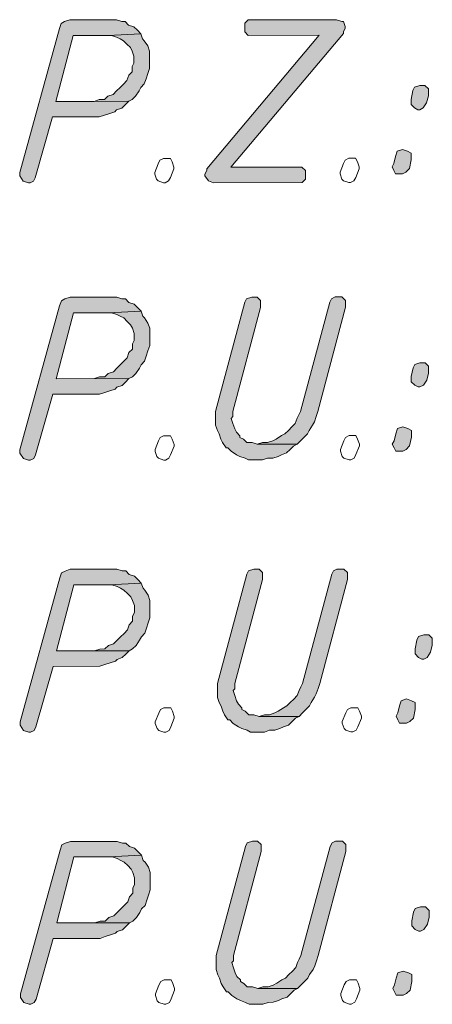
# Model space of a CAD drawing. Header units: inches. Extents: x -5850 to 5646, y 8947 to 13007.
# Tile 497 of 548: x 134 to 234, y 10342 to 10582. Entities that reach past the tile are written whole.
import ezdxf

# ---------------------------------------------------------------- set-up
doc = ezdxf.new("R2010")
doc.units = ezdxf.units.IN
doc.header["$MEASUREMENT"] = 0
doc.layers.add('at_Entity', color=7, linetype='Continuous')
doc.layers.add('at_Solid', color=7, linetype='Continuous')

msp = doc.modelspace()

# ---------------------------------------------------------------- hatches: boundary and pattern name
at = {"layer": 'at_Solid', "lineweight": 20}
for points in [[(155.86, 10582.2), (145.72, 10582.19), (144.46, 10581.77), (143.61, 10581.34), (143.19, 10580.08), (133.51, 10545.01), (133.51, 10544.16), (134.35, 10542.9), (135.62, 10542.47), (136.04, 10542.47), (136.88, 10542.9), (137.31, 10543.74), (141.52, 10558.53), (152.92, 10558.54), (154.19, 10558.96), (155.46, 10559.39), (156.73, 10559.81), (157.14, 10560.24), (158.41, 10560.66), (159.26, 10561.51), (160.1, 10562.35), (142.36, 10562.33), (146.57, 10578.39), (155.01, 10578.4), (163.04, 10578.83), (162.2, 10579.67), (161.35, 10580.52), (160.08, 10580.93), (159.24, 10581.78), (158.4, 10581.78), (157.12, 10582.2)], [(210.77, 10582.25), (189.23, 10582.23), (188.38, 10581.38), (188.38, 10579.27), (189.23, 10578.43), (206.55, 10578.44), (179.12, 10545.89), (179.12, 10545.47), (178.7, 10544.63), (178.7, 10544.2), (179.55, 10542.94), (180.81, 10542.51), (202.36, 10542.53), (203.2, 10543.38), (203.2, 10545.5), (202.35, 10546.34), (185.04, 10546.32), (212.46, 10578.87), (212.46, 10579.29), (212.88, 10580.14), (212.88, 10580.56), (212.46, 10581.83), (212.04, 10581.83)], [(163.04, 10578.83), (155.01, 10578.4), (155.86, 10578.4), (157.13, 10577.98), (157.98, 10577.55), (158.82, 10577.13), (159.67, 10576.29), (160.51, 10575.45), (160.93, 10574.6), (161.36, 10573.33), (161.36, 10571.65), (160.94, 10570.8), (160.94, 10569.53), (160.09, 10568.69), (159.67, 10567.42), (158.83, 10566.57), (157.99, 10565.73), (157.14, 10564.88), (156.3, 10564.03), (155.03, 10563.62), (154.19, 10562.77), (152.92, 10562.77), (151.65, 10562.34), (142.36, 10562.33), (160.1, 10562.35), (160.94, 10562.77), (161.79, 10563.62), (162.63, 10564.89), (163.06, 10565.74), (163.9, 10566.58), (164.32, 10567.84), (164.74, 10569.11), (165.16, 10570.38), (165.16, 10572.49), (165.16, 10574.6), (164.74, 10575.87), (163.89, 10577.13), (163.47, 10577.56)], [(231.06, 10566.21), (229.79, 10565.8), (229.37, 10564.95), (228.95, 10562.83), (228.95, 10561.57), (229.8, 10560.73), (230.64, 10560.3), (231.06, 10560.3), (231.91, 10560.73), (232.75, 10561.99), (233.18, 10563.68), (233.17, 10565.37), (232.33, 10566.22)], [(226.85, 10550.59), (225.58, 10550.16), (225.16, 10548.89), (224.74, 10547.2), (224.32, 10546.36), (224.74, 10545.51), (225.17, 10544.67), (226.86, 10544.67), (227.7, 10545.09), (228.55, 10545.94), (228.96, 10548.05), (228.96, 10549.74), (228.12, 10550.16)], [(155.92, 10514.62), (145.78, 10514.61), (144.52, 10514.18), (143.67, 10513.76), (143.25, 10512.49), (133.57, 10477.42), (133.57, 10476.58), (134.41, 10475.31), (135.68, 10474.89), (136.1, 10474.89), (136.94, 10475.31), (137.37, 10476.16), (141.58, 10490.95), (152.98, 10490.96), (154.25, 10491.38), (155.52, 10491.81), (156.79, 10492.23), (157.2, 10492.65), (158.48, 10493.08), (159.32, 10493.92), (160.16, 10494.77), (142.42, 10494.75), (146.63, 10510.8), (155.07, 10510.81), (163.1, 10511.24), (162.26, 10512.09), (161.41, 10512.93), (160.14, 10513.35), (159.3, 10514.2), (158.46, 10514.19), (157.18, 10514.62)], [(190.55, 10514.65), (190.14, 10514.65), (188.86, 10514.22), (188.44, 10513.38), (181.29, 10486.76), (181.29, 10483.38), (181.72, 10482.11), (182.14, 10481.27), (182.56, 10480), (182.98, 10479.16), (183.83, 10477.89), (184.25, 10477.89), (185.1, 10477.05), (186.37, 10476.2), (187.21, 10475.78), (188.48, 10475.36), (189.32, 10474.94), (192.7, 10474.94), (193.97, 10475.36), (195.24, 10475.37), (196.51, 10475.79), (197.35, 10476.21), (198.61, 10476.64), (199.46, 10477.48), (200.31, 10478.33), (201.15, 10478.76), (191.43, 10478.75), (190.17, 10479.16), (188.9, 10479.16), (188.05, 10480.01), (187.21, 10480.43), (187.2, 10480.85), (186.36, 10481.7), (185.94, 10482.54), (185.51, 10483.81), (185.09, 10485.08), (185.51, 10485.49), (185.51, 10486.77), (192.25, 10512.12), (192.24, 10513.8), (191.4, 10514.65)], [(210.83, 10514.66), (210.41, 10514.66), (209.56, 10514.24), (209.14, 10513.4), (201.99, 10486.78), (201.57, 10485.93), (201.14, 10485.09), (200.72, 10483.82), (199.88, 10482.98), (199.03, 10482.13), (198.19, 10481.28), (197.34, 10480.86), (196.08, 10480.02), (195.24, 10479.59), (193.96, 10479.17), (192.7, 10479.17), (191.43, 10478.75), (201.15, 10478.76), (201.99, 10479.6), (202.84, 10480.44), (203.68, 10481.29), (204.1, 10482.13), (204.95, 10483.4), (205.37, 10484.25), (205.79, 10485.51), (206.21, 10486.78), (212.95, 10512.14), (212.94, 10513.82), (212.1, 10514.67)], [(163.1, 10511.24), (155.07, 10510.81), (155.92, 10510.81), (157.19, 10510.39), (158.04, 10509.97), (158.88, 10509.55), (159.73, 10508.7), (160.57, 10507.86), (160.99, 10507.02), (161.42, 10505.75), (161.42, 10504.06), (161, 10503.22), (161, 10501.95), (160.15, 10501.1), (159.74, 10499.84), (158.89, 10498.99), (158.05, 10498.15), (157.2, 10497.3), (156.36, 10496.45), (155.09, 10496.03), (154.25, 10495.19), (152.98, 10495.19), (151.72, 10494.76), (142.42, 10494.75), (160.16, 10494.77), (161.01, 10495.19), (161.85, 10496.03), (162.69, 10497.3), (163.12, 10498.15), (163.96, 10498.99), (164.38, 10500.26), (164.8, 10501.53), (165.22, 10502.8), (165.22, 10504.91), (165.22, 10507.02), (164.8, 10508.29), (163.95, 10509.55), (163.53, 10509.98)], [(231.12, 10498.63), (229.85, 10498.21), (229.43, 10497.36), (229.01, 10495.25), (229.01, 10493.98), (229.86, 10493.14), (230.7, 10492.72), (231.13, 10492.72), (231.97, 10493.14), (232.81, 10494.41), (233.24, 10496.1), (233.23, 10497.79), (232.39, 10498.64)], [(226.91, 10483), (225.64, 10482.57), (225.22, 10481.31), (224.8, 10479.62), (224.38, 10478.78), (224.8, 10477.93), (225.23, 10477.08), (226.92, 10477.08), (227.76, 10477.51), (228.61, 10478.36), (229.02, 10480.46), (229.02, 10482.15), (228.18, 10482.58)], [(155.98, 10448.3), (145.84, 10448.29), (144.57, 10447.87), (143.73, 10447.44), (143.31, 10446.18), (133.63, 10411.11), (133.63, 10410.27), (134.47, 10409), (135.74, 10408.57), (136.16, 10408.57), (137, 10409), (137.43, 10409.85), (141.64, 10424.63), (153.04, 10424.64), (154.31, 10425.07), (155.57, 10425.49), (156.85, 10425.91), (157.26, 10426.34), (158.53, 10426.76), (159.38, 10427.6), (160.22, 10428.45), (142.48, 10428.44), (146.69, 10444.49), (155.13, 10444.5), (163.16, 10444.93), (162.32, 10445.77), (161.47, 10446.62), (160.2, 10447.03), (159.36, 10447.88), (158.52, 10447.88), (157.24, 10448.3)], [(191.04, 10448.33), (190.61, 10448.33), (189.35, 10447.91), (188.92, 10447.06), (181.77, 10420.44), (181.77, 10417.06), (182.19, 10415.8), (182.62, 10414.96), (183.04, 10413.68), (183.47, 10412.84), (184.31, 10411.57), (184.73, 10411.57), (185.58, 10410.73), (186.85, 10409.89), (187.69, 10409.47), (188.96, 10409.04), (189.81, 10408.62), (193.19, 10408.62), (194.45, 10409.05), (195.72, 10409.05), (196.99, 10409.48), (197.83, 10409.9), (199.1, 10410.33), (199.94, 10411.17), (200.78, 10412.01), (201.63, 10412.44), (191.92, 10412.43), (190.64, 10412.85), (189.38, 10412.85), (188.53, 10413.69), (187.69, 10414.11), (187.69, 10414.54), (186.85, 10415.38), (186.42, 10416.22), (186, 10417.49), (185.57, 10418.76), (185.99, 10419.18), (185.99, 10420.45), (192.73, 10445.8), (192.73, 10447.49), (191.88, 10448.33)], [(211.31, 10448.35), (210.89, 10448.35), (210.05, 10447.93), (209.62, 10447.08), (202.47, 10420.46), (202.05, 10419.62), (201.63, 10418.77), (201.2, 10417.5), (200.36, 10416.66), (199.51, 10415.81), (198.67, 10414.97), (197.83, 10414.55), (196.56, 10413.7), (195.71, 10413.28), (194.45, 10412.85), (193.18, 10412.85), (191.92, 10412.43), (201.63, 10412.44), (202.47, 10413.28), (203.32, 10414.13), (204.16, 10414.97), (204.58, 10415.82), (205.43, 10417.08), (205.85, 10417.93), (206.27, 10419.2), (206.69, 10420.46), (213.43, 10445.82), (213.43, 10447.5), (212.58, 10448.35)], [(163.16, 10444.93), (155.13, 10444.5), (155.98, 10444.5), (157.25, 10444.08), (158.1, 10443.65), (158.94, 10443.23), (159.79, 10442.39), (160.63, 10441.55), (161.05, 10440.7), (161.48, 10439.43), (161.48, 10437.74), (161.06, 10436.9), (161.06, 10435.63), (160.21, 10434.79), (159.79, 10433.52), (158.95, 10432.67), (158.11, 10431.82), (157.26, 10430.98), (156.42, 10430.14), (155.15, 10429.71), (154.31, 10428.87), (153.04, 10428.86), (151.77, 10428.45), (142.48, 10428.44), (160.22, 10428.45), (161.06, 10428.87), (161.91, 10429.72), (162.75, 10430.99), (163.18, 10431.83), (164.02, 10432.68), (164.44, 10433.94), (164.86, 10435.22), (165.28, 10436.48), (165.28, 10438.6), (165.28, 10440.7), (164.86, 10441.97), (164.01, 10443.24), (163.59, 10443.66)], [(232.03, 10432.31), (230.76, 10431.89), (230.34, 10431.05), (229.92, 10428.93), (229.92, 10427.67), (230.76, 10426.82), (231.61, 10426.4), (232.03, 10426.4), (232.87, 10426.82), (233.72, 10428.09), (234.14, 10429.78), (234.14, 10431.47), (233.29, 10432.32)], [(227.81, 10416.68), (226.55, 10416.26), (226.13, 10414.99), (225.7, 10413.3), (225.29, 10412.46), (225.7, 10411.61), (226.13, 10410.77), (227.82, 10410.77), (228.67, 10411.19), (229.51, 10412.04), (229.93, 10414.15), (229.93, 10415.84), (229.08, 10416.26)], [(156.04, 10381.98), (145.9, 10381.97), (144.63, 10381.55), (143.79, 10381.13), (143.37, 10379.86), (133.69, 10344.79), (133.69, 10343.95), (134.53, 10342.68), (135.8, 10342.26), (136.22, 10342.26), (137.06, 10342.68), (137.49, 10343.53), (141.7, 10358.31), (153.1, 10358.32), (154.37, 10358.75), (155.63, 10359.17), (156.9, 10359.6), (157.32, 10360.02), (158.59, 10360.44), (159.44, 10361.29), (160.28, 10362.13), (142.54, 10362.12), (146.75, 10378.17), (155.19, 10378.18), (163.22, 10378.61), (162.37, 10379.45), (161.53, 10380.3), (160.26, 10380.72), (159.42, 10381.57), (158.57, 10381.56), (157.3, 10381.98)], [(190.67, 10382.01), (190.25, 10382.01), (188.98, 10381.59), (188.56, 10380.74), (181.41, 10354.13), (181.41, 10350.75), (181.83, 10349.48), (182.25, 10348.63), (182.68, 10347.37), (183.1, 10346.53), (183.95, 10345.26), (184.37, 10345.26), (185.22, 10344.42), (186.49, 10343.57), (187.33, 10343.15), (188.59, 10342.73), (189.44, 10342.31), (192.82, 10342.31), (194.09, 10342.73), (195.36, 10342.74), (196.62, 10343.15), (197.47, 10343.58), (198.73, 10344), (199.58, 10344.85), (200.42, 10345.7), (201.27, 10346.12), (191.55, 10346.11), (190.29, 10346.53), (189.01, 10346.53), (188.17, 10347.37), (187.32, 10347.8), (187.32, 10348.22), (186.48, 10349.06), (186.06, 10349.9), (185.63, 10351.18), (185.21, 10352.44), (185.63, 10352.86), (185.63, 10354.13), (192.36, 10379.48), (192.36, 10381.17), (191.52, 10382.01)], [(210.95, 10382.03), (210.52, 10382.03), (209.68, 10381.61), (209.26, 10380.76), (202.11, 10354.15), (201.68, 10353.3), (201.26, 10352.46), (200.84, 10351.19), (200, 10350.34), (199.15, 10349.5), (198.31, 10348.65), (197.46, 10348.22), (196.2, 10347.38), (195.35, 10346.96), (194.08, 10346.54), (192.82, 10346.54), (191.55, 10346.11), (201.27, 10346.12), (202.11, 10346.96), (202.95, 10347.81), (203.8, 10348.65), (204.22, 10349.5), (205.07, 10350.77), (205.49, 10351.62), (205.91, 10352.88), (206.33, 10354.15), (213.06, 10379.5), (213.06, 10381.19), (212.22, 10382.03)], [(163.22, 10378.61), (155.19, 10378.18), (156.04, 10378.18), (157.31, 10377.76), (158.15, 10377.34), (159, 10376.91), (159.85, 10376.07), (160.69, 10375.23), (161.11, 10374.38), (161.54, 10373.11), (161.54, 10371.43), (161.12, 10370.58), (161.12, 10369.32), (160.27, 10368.47), (159.85, 10367.2), (159.01, 10366.36), (158.17, 10365.51), (157.32, 10364.67), (156.48, 10363.82), (155.21, 10363.39), (154.36, 10362.55), (153.1, 10362.55), (151.83, 10362.13), (142.54, 10362.12), (160.28, 10362.13), (161.12, 10362.56), (161.97, 10363.4), (162.81, 10364.67), (163.23, 10365.51), (164.08, 10366.36), (164.5, 10367.63), (164.92, 10368.9), (165.34, 10370.16), (165.34, 10372.27), (165.33, 10374.39), (164.92, 10375.65), (164.07, 10376.92), (163.65, 10377.34)], [(231.24, 10366), (229.97, 10365.57), (229.55, 10364.73), (229.13, 10362.62), (229.13, 10361.35), (229.98, 10360.51), (230.82, 10360.08), (231.24, 10360.08), (232.09, 10360.51), (232.93, 10361.78), (233.35, 10363.46), (233.35, 10365.15), (232.5, 10366)], [(227.03, 10350.36), (225.76, 10349.94), (225.34, 10348.67), (224.92, 10346.98), (224.5, 10346.14), (224.92, 10345.29), (225.35, 10344.45), (227.04, 10344.45), (227.88, 10344.87), (228.72, 10345.72), (229.14, 10347.83), (229.14, 10349.52), (228.3, 10349.94)]]:
    msp.add_hatch(color=7, dxfattribs=at).paths.add_polyline_path(points)

# ---------------------------------------------------------------- linework, layer by layer
at = {"layer": 'at_Entity', "color": 7, "lineweight": 20}
for p, q in [((143.61, 10581.34), (143.19, 10580.08)), ((144.46, 10581.77), (143.61, 10581.34)), ((145.72, 10582.19), (144.46, 10581.77)), ((155.86, 10582.2), (145.72, 10582.19)), ((157.12, 10582.2), (155.86, 10582.2)), ((158.4, 10581.78), (157.12, 10582.2)), ((159.24, 10581.78), (158.4, 10581.78)), ((160.08, 10580.93), (159.24, 10581.78)), ((189.23, 10582.23), (188.38, 10581.38)), ((188.38, 10581.38), (188.38, 10579.27)), ((210.77, 10582.25), (189.23, 10582.23)), ((212.04, 10581.83), (210.77, 10582.25)), ((212.46, 10581.83), (212.04, 10581.83)), ((212.88, 10580.56), (212.46, 10581.83)), ((143.19, 10580.08), (133.51, 10545.01)), ((163.04, 10578.83), (155.01, 10578.4)), ((155.01, 10578.4), (163.04, 10578.83)), ((161.35, 10580.52), (160.08, 10580.93)), ((162.2, 10579.67), (161.35, 10580.52)), ((163.04, 10578.83), (162.2, 10579.67)), ((163.47, 10577.56), (163.04, 10578.83)), ((185.04, 10546.32), (212.46, 10578.87)), ((188.38, 10579.27), (189.23, 10578.43)), ((212.46, 10579.29), (212.88, 10580.14)), ((212.46, 10578.87), (212.46, 10579.29)), ((212.88, 10580.14), (212.88, 10580.56)), ((142.36, 10562.33), (146.57, 10578.39)), ((146.57, 10578.39), (155.01, 10578.4)), ((155.01, 10578.4), (155.86, 10578.4)), ((155.86, 10578.4), (157.13, 10577.98)), ((157.13, 10577.98), (157.98, 10577.55)), ((157.98, 10577.55), (158.82, 10577.13)), ((158.82, 10577.13), (159.67, 10576.29)), ((159.67, 10576.29), (160.51, 10575.45)), ((163.89, 10577.13), (163.47, 10577.56)), ((164.74, 10575.87), (163.89, 10577.13)), ((206.55, 10578.44), (179.12, 10545.89)), ((189.23, 10578.43), (206.55, 10578.44)), ((160.51, 10575.45), (160.93, 10574.6)), ((160.93, 10574.6), (161.36, 10573.33)), ((165.16, 10574.6), (164.74, 10575.87)), ((165.16, 10572.49), (165.16, 10574.6)), ((161.36, 10571.65), (160.94, 10570.8)), ((161.36, 10573.33), (161.36, 10571.65)), ((165.16, 10570.38), (165.16, 10572.49)), ((160.94, 10569.53), (160.09, 10568.69)), ((160.94, 10570.8), (160.94, 10569.53)), ((164.32, 10567.84), (164.74, 10569.11)), ((164.74, 10569.11), (165.16, 10570.38)), ((159.67, 10567.42), (158.83, 10566.57)), ((160.09, 10568.69), (159.67, 10567.42)), ((163.9, 10566.58), (164.32, 10567.84)), ((157.14, 10564.88), (156.3, 10564.03)), ((157.99, 10565.73), (157.14, 10564.88)), ((158.83, 10566.57), (157.99, 10565.73)), ((161.79, 10563.62), (162.63, 10564.89)), ((162.63, 10564.89), (163.06, 10565.74)), ((163.06, 10565.74), (163.9, 10566.58)), ((229.37, 10564.95), (228.95, 10562.83)), ((229.79, 10565.8), (229.37, 10564.95)), ((231.06, 10566.21), (229.79, 10565.8)), ((232.33, 10566.22), (231.06, 10566.21)), ((231.06, 10566.21), (231.06, 10566.21)), ((233.17, 10565.37), (232.33, 10566.22)), ((233.18, 10563.68), (233.17, 10565.37)), ((142.36, 10562.33), (160.1, 10562.35)), ((160.1, 10562.35), (142.36, 10562.33)), ((151.65, 10562.34), (142.36, 10562.33)), ((152.92, 10562.77), (151.65, 10562.34)), ((154.19, 10562.77), (152.92, 10562.77)), ((155.03, 10563.62), (154.19, 10562.77)), ((156.3, 10564.03), (155.03, 10563.62)), ((159.26, 10561.51), (160.1, 10562.35)), ((160.1, 10562.35), (160.94, 10562.77)), ((160.94, 10562.77), (161.79, 10563.62)), ((228.95, 10562.83), (228.95, 10561.57)), ((231.91, 10560.73), (232.75, 10561.99)), ((232.75, 10561.99), (233.18, 10563.68)), ((155.46, 10559.39), (156.73, 10559.81)), ((156.73, 10559.81), (157.14, 10560.24)), ((157.14, 10560.24), (158.41, 10560.66)), ((158.41, 10560.66), (159.26, 10561.51)), ((228.95, 10561.57), (229.8, 10560.73)), ((229.8, 10560.73), (230.64, 10560.3)), ((230.64, 10560.3), (231.06, 10560.3)), ((231.06, 10560.3), (231.91, 10560.73)), ((137.31, 10543.74), (141.52, 10558.53)), ((141.52, 10558.53), (152.92, 10558.54)), ((152.92, 10558.54), (154.19, 10558.96)), ((154.19, 10558.96), (155.46, 10559.39)), ((225.58, 10550.16), (225.16, 10548.89)), ((226.85, 10550.59), (225.58, 10550.16)), ((226.85, 10550.59), (226.85, 10550.59)), ((228.12, 10550.16), (226.85, 10550.59)), ((228.96, 10549.74), (228.12, 10550.16)), ((167.29, 10547.15), (167.72, 10548)), ((167.72, 10548), (168.56, 10548.42)), ((168.56, 10548.42), (170.25, 10548.42)), ((170.25, 10548.42), (170.67, 10547.57)), ((170.67, 10547.57), (171.1, 10546.31)), ((212.49, 10547.19), (212.91, 10548.04)), ((212.91, 10548.04), (213.76, 10548.46)), ((213.76, 10548.46), (215.44, 10548.46)), ((215.44, 10548.46), (215.87, 10547.61)), ((215.87, 10547.61), (216.29, 10546.35)), ((225.16, 10548.89), (224.74, 10547.2)), ((228.55, 10545.94), (228.96, 10548.05)), ((228.96, 10548.05), (228.96, 10549.74)), ((166.45, 10545.04), (167.29, 10547.15)), ((166.45, 10544.62), (166.45, 10545.04)), ((166.45, 10545.04), (166.45, 10545.04)), ((166.45, 10545.04), (166.45, 10545.04)), ((171.1, 10545.89), (170.25, 10543.77)), ((171.1, 10546.31), (171.1, 10545.89)), ((171.1, 10545.89), (171.1, 10545.89)), ((179.12, 10545.47), (178.7, 10544.63)), ((179.12, 10545.89), (179.12, 10545.47)), ((202.35, 10546.34), (185.04, 10546.32)), ((203.2, 10545.5), (202.35, 10546.34)), ((203.2, 10543.38), (203.2, 10545.5)), ((211.65, 10545.08), (212.49, 10547.19)), ((211.65, 10544.66), (211.65, 10545.08)), ((211.65, 10545.08), (211.65, 10545.08)), ((211.65, 10545.08), (211.65, 10545.08)), ((216.29, 10545.93), (215.45, 10543.81)), ((216.29, 10546.35), (216.29, 10545.93)), ((216.29, 10545.93), (216.29, 10545.93)), ((224.74, 10547.2), (224.32, 10546.36)), ((224.32, 10546.36), (224.74, 10545.51)), ((224.74, 10545.51), (225.17, 10544.67)), ((226.86, 10544.67), (227.7, 10545.09)), ((227.7, 10545.09), (228.55, 10545.94)), ((133.51, 10545.01), (133.51, 10544.16)), ((133.51, 10544.16), (134.35, 10542.9)), ((134.35, 10542.9), (134.35, 10542.9)), ((134.35, 10542.9), (135.62, 10542.47)), ((136.04, 10542.47), (136.88, 10542.9)), ((136.88, 10542.9), (137.31, 10543.74)), ((166.88, 10543.35), (166.45, 10544.62)), ((167.3, 10542.93), (166.88, 10543.35)), ((168.57, 10542.5), (167.3, 10542.93)), ((169.83, 10542.93), (168.99, 10542.5)), ((170.25, 10543.77), (169.83, 10542.93)), ((178.7, 10544.63), (178.7, 10544.2)), ((178.7, 10544.2), (179.55, 10542.94)), ((179.55, 10542.94), (179.55, 10542.94)), ((179.55, 10542.94), (180.81, 10542.51)), ((202.36, 10542.53), (203.2, 10543.38)), ((212.08, 10543.39), (211.65, 10544.66)), ((212.49, 10542.97), (212.08, 10543.39)), ((213.76, 10542.54), (212.49, 10542.97)), ((215.03, 10542.97), (214.18, 10542.54)), ((215.45, 10543.81), (215.03, 10542.97)), ((225.17, 10544.67), (226.86, 10544.67)), ((135.62, 10542.47), (136.04, 10542.47)), ((168.99, 10542.5), (168.57, 10542.5)), ((180.81, 10542.51), (202.36, 10542.53)), ((214.18, 10542.54), (213.76, 10542.54)), ((144.52, 10514.18), (143.67, 10513.76)), ((145.78, 10514.61), (144.52, 10514.18)), ((155.92, 10514.62), (145.78, 10514.61)), ((157.18, 10514.62), (155.92, 10514.62)), ((158.46, 10514.19), (157.18, 10514.62)), ((159.3, 10514.2), (158.46, 10514.19)), ((160.14, 10513.35), (159.3, 10514.2)), ((188.86, 10514.22), (188.44, 10513.38)), ((190.14, 10514.65), (188.86, 10514.22)), ((190.55, 10514.65), (190.14, 10514.65)), ((191.4, 10514.65), (190.55, 10514.65)), ((192.24, 10513.8), (191.4, 10514.65)), ((209.56, 10514.24), (209.14, 10513.4)), ((210.41, 10514.66), (209.56, 10514.24)), ((210.83, 10514.66), (210.41, 10514.66)), ((212.1, 10514.67), (210.83, 10514.66)), ((212.94, 10513.82), (212.1, 10514.67)), ((143.25, 10512.49), (133.57, 10477.42)), ((143.67, 10513.76), (143.25, 10512.49)), ((161.41, 10512.93), (160.14, 10513.35)), ((162.26, 10512.09), (161.41, 10512.93)), ((163.1, 10511.24), (162.26, 10512.09)), ((188.44, 10513.38), (181.29, 10486.76)), ((185.51, 10486.77), (192.25, 10512.12)), ((192.25, 10512.12), (192.24, 10513.8)), ((209.14, 10513.4), (201.99, 10486.78)), ((206.21, 10486.78), (212.95, 10512.14)), ((212.95, 10512.14), (212.94, 10513.82)), ((142.42, 10494.75), (146.63, 10510.8)), ((146.63, 10510.8), (155.07, 10510.81)), ((163.1, 10511.24), (155.07, 10510.81)), ((155.07, 10510.81), (163.1, 10511.24)), ((155.07, 10510.81), (155.92, 10510.81)), ((155.92, 10510.81), (157.19, 10510.39)), ((157.19, 10510.39), (158.04, 10509.97)), ((158.04, 10509.97), (158.88, 10509.55)), ((158.88, 10509.55), (159.73, 10508.7)), ((163.53, 10509.98), (163.1, 10511.24)), ((163.95, 10509.55), (163.53, 10509.98)), ((164.8, 10508.29), (163.95, 10509.55)), ((159.73, 10508.7), (160.57, 10507.86)), ((160.57, 10507.86), (160.99, 10507.02)), ((160.99, 10507.02), (161.42, 10505.75)), ((165.22, 10507.02), (164.8, 10508.29)), ((165.22, 10504.91), (165.22, 10507.02)), ((161.42, 10505.75), (161.42, 10504.06)), ((165.22, 10502.8), (165.22, 10504.91)), ((161, 10501.95), (160.15, 10501.1)), ((161.42, 10504.06), (161, 10503.22)), ((161, 10503.22), (161, 10501.95)), ((164.8, 10501.53), (165.22, 10502.8)), ((159.74, 10499.84), (158.89, 10498.99)), ((160.15, 10501.1), (159.74, 10499.84)), ((163.96, 10498.99), (164.38, 10500.26)), ((164.38, 10500.26), (164.8, 10501.53)), ((157.2, 10497.3), (156.36, 10496.45)), ((158.05, 10498.15), (157.2, 10497.3)), ((158.89, 10498.99), (158.05, 10498.15)), ((161.85, 10496.03), (162.69, 10497.3)), ((162.69, 10497.3), (163.12, 10498.15)), ((163.12, 10498.15), (163.96, 10498.99)), ((229.43, 10497.36), (229.01, 10495.25)), ((229.85, 10498.21), (229.43, 10497.36)), ((231.12, 10498.63), (229.85, 10498.21)), ((232.39, 10498.64), (231.12, 10498.63)), ((231.12, 10498.63), (231.12, 10498.63)), ((233.23, 10497.79), (232.39, 10498.64)), ((233.24, 10496.1), (233.23, 10497.79)), ((142.42, 10494.75), (160.16, 10494.77)), ((160.16, 10494.77), (142.42, 10494.75)), ((151.72, 10494.76), (142.42, 10494.75)), ((152.98, 10495.19), (151.72, 10494.76)), ((154.25, 10495.19), (152.98, 10495.19)), ((155.09, 10496.03), (154.25, 10495.19)), ((156.36, 10496.45), (155.09, 10496.03)), ((159.32, 10493.92), (160.16, 10494.77)), ((160.16, 10494.77), (161.01, 10495.19)), ((161.01, 10495.19), (161.85, 10496.03)), ((229.01, 10495.25), (229.01, 10493.98)), ((232.81, 10494.41), (233.24, 10496.1)), ((155.52, 10491.81), (156.79, 10492.23)), ((156.79, 10492.23), (157.2, 10492.65)), ((157.2, 10492.65), (158.48, 10493.08)), ((158.48, 10493.08), (159.32, 10493.92)), ((229.01, 10493.98), (229.86, 10493.14)), ((229.86, 10493.14), (230.7, 10492.72)), ((230.7, 10492.72), (231.13, 10492.72)), ((231.13, 10492.72), (231.97, 10493.14)), ((231.97, 10493.14), (232.81, 10494.41)), ((137.37, 10476.16), (141.58, 10490.95)), ((141.58, 10490.95), (152.98, 10490.96)), ((152.98, 10490.96), (154.25, 10491.38)), ((154.25, 10491.38), (155.52, 10491.81)), ((181.29, 10486.76), (181.29, 10483.38)), ((185.09, 10485.08), (185.51, 10485.49)), ((185.51, 10483.81), (185.09, 10485.08)), ((185.51, 10485.49), (185.51, 10486.77)), ((201.14, 10485.09), (200.72, 10483.82)), ((201.57, 10485.93), (201.14, 10485.09)), ((201.99, 10486.78), (201.57, 10485.93)), ((205.37, 10484.25), (205.79, 10485.51)), ((205.79, 10485.51), (206.21, 10486.78)), ((181.29, 10483.38), (181.72, 10482.11)), ((185.94, 10482.54), (185.51, 10483.81)), ((199.88, 10482.98), (199.03, 10482.13)), ((200.72, 10483.82), (199.88, 10482.98)), ((204.1, 10482.13), (204.95, 10483.4)), ((204.95, 10483.4), (205.37, 10484.25)), ((226.91, 10483), (225.64, 10482.57)), ((226.91, 10483), (226.91, 10483)), ((228.18, 10482.58), (226.91, 10483)), ((167.35, 10479.57), (167.78, 10480.41)), ((167.78, 10480.41), (168.62, 10480.83)), ((168.62, 10480.83), (170.31, 10480.84)), ((170.31, 10480.84), (170.73, 10479.99)), ((181.72, 10482.11), (182.14, 10481.27)), ((182.14, 10481.27), (182.56, 10480)), ((186.36, 10481.7), (185.94, 10482.54)), ((187.2, 10480.85), (186.36, 10481.7)), ((187.21, 10480.43), (187.2, 10480.85)), ((188.05, 10480.01), (187.21, 10480.43)), ((197.34, 10480.86), (196.08, 10480.02)), ((198.19, 10481.28), (197.34, 10480.86)), ((199.03, 10482.13), (198.19, 10481.28)), ((201.99, 10479.6), (202.84, 10480.44)), ((202.84, 10480.44), (203.68, 10481.29)), ((203.68, 10481.29), (204.1, 10482.13)), ((212.55, 10479.61), (212.97, 10480.45)), ((212.97, 10480.45), (213.82, 10480.87)), ((213.82, 10480.87), (215.51, 10480.88)), ((215.51, 10480.88), (215.93, 10480.03)), ((225.22, 10481.31), (224.8, 10479.62)), ((225.64, 10482.57), (225.22, 10481.31)), ((229.02, 10482.15), (228.18, 10482.58)), ((228.61, 10478.36), (229.02, 10480.46)), ((229.02, 10480.46), (229.02, 10482.15)), ((166.51, 10477.45), (167.35, 10479.57)), ((171.16, 10478.3), (170.31, 10476.19)), ((170.73, 10479.99), (171.16, 10478.73)), ((171.16, 10478.73), (171.16, 10478.3)), ((171.16, 10478.3), (171.16, 10478.3)), ((182.56, 10480), (182.98, 10479.16)), ((182.98, 10479.16), (183.83, 10477.89)), ((183.83, 10477.89), (184.25, 10477.89)), ((184.25, 10477.89), (185.1, 10477.05)), ((188.9, 10479.16), (188.05, 10480.01)), ((190.17, 10479.16), (188.9, 10479.16)), ((191.43, 10478.75), (190.17, 10479.16)), ((192.7, 10479.17), (191.43, 10478.75)), ((191.43, 10478.75), (201.15, 10478.76)), ((201.15, 10478.76), (191.43, 10478.75)), ((193.96, 10479.17), (192.7, 10479.17)), ((195.24, 10479.59), (193.96, 10479.17)), ((196.08, 10480.02), (195.24, 10479.59)), ((199.46, 10477.48), (200.31, 10478.33)), ((200.31, 10478.33), (201.15, 10478.76)), ((201.15, 10478.76), (201.99, 10479.6)), ((211.71, 10477.49), (212.55, 10479.61)), ((216.36, 10478.35), (215.51, 10476.23)), ((215.93, 10480.03), (216.35, 10478.77)), ((216.35, 10478.77), (216.36, 10478.35)), ((216.36, 10478.35), (216.36, 10478.35)), ((224.8, 10479.62), (224.38, 10478.78)), ((224.38, 10478.78), (224.8, 10477.93)), ((224.8, 10477.93), (225.23, 10477.08)), ((227.76, 10477.51), (228.61, 10478.36)), ((133.57, 10477.42), (133.57, 10476.58)), ((133.57, 10476.58), (134.41, 10475.31)), ((136.94, 10475.31), (137.37, 10476.16)), ((166.51, 10477.03), (166.51, 10477.45)), ((166.51, 10477.45), (166.51, 10477.45)), ((166.51, 10477.45), (166.51, 10477.45)), ((166.94, 10475.76), (166.51, 10477.03)), ((167.36, 10475.34), (166.94, 10475.76)), ((170.31, 10476.19), (169.89, 10475.34)), ((185.1, 10477.05), (186.37, 10476.2)), ((186.37, 10476.2), (187.21, 10475.78)), ((187.21, 10475.78), (188.48, 10475.36)), ((195.24, 10475.37), (196.51, 10475.79)), ((196.51, 10475.79), (197.35, 10476.21)), ((197.35, 10476.21), (198.61, 10476.64)), ((198.61, 10476.64), (199.46, 10477.48)), ((211.71, 10477.07), (211.71, 10477.49)), ((211.71, 10477.49), (211.71, 10477.49)), ((211.71, 10477.49), (211.71, 10477.49)), ((212.14, 10475.8), (211.71, 10477.07)), ((212.55, 10475.38), (212.14, 10475.8)), ((215.51, 10476.23), (215.09, 10475.38)), ((225.23, 10477.08), (226.92, 10477.08)), ((226.92, 10477.08), (227.76, 10477.51)), ((134.41, 10475.31), (134.41, 10475.31)), ((134.41, 10475.31), (135.68, 10474.89)), ((135.68, 10474.89), (136.1, 10474.89)), ((136.1, 10474.89), (136.94, 10475.31)), ((168.63, 10474.92), (167.36, 10475.34)), ((169.05, 10474.92), (168.63, 10474.92)), ((169.89, 10475.34), (169.05, 10474.92)), ((188.48, 10475.36), (189.32, 10474.94)), ((189.32, 10474.94), (192.7, 10474.94)), ((192.7, 10474.94), (193.97, 10475.36)), ((193.97, 10475.36), (195.24, 10475.37)), ((213.82, 10474.96), (212.55, 10475.38)), ((214.24, 10474.96), (213.82, 10474.96)), ((215.09, 10475.38), (214.24, 10474.96)), ((143.73, 10447.44), (143.31, 10446.18)), ((144.57, 10447.87), (143.73, 10447.44)), ((145.84, 10448.29), (144.57, 10447.87)), ((155.98, 10448.3), (145.84, 10448.29)), ((157.24, 10448.3), (155.98, 10448.3)), ((158.52, 10447.88), (157.24, 10448.3)), ((159.36, 10447.88), (158.52, 10447.88)), ((160.2, 10447.03), (159.36, 10447.88)), ((161.47, 10446.62), (160.2, 10447.03)), ((188.92, 10447.06), (181.77, 10420.44)), ((189.35, 10447.91), (188.92, 10447.06)), ((190.61, 10448.33), (189.35, 10447.91)), ((191.04, 10448.33), (190.61, 10448.33)), ((191.88, 10448.33), (191.04, 10448.33)), ((192.73, 10447.49), (191.88, 10448.33)), ((192.73, 10445.8), (192.73, 10447.49)), ((209.62, 10447.08), (202.47, 10420.46)), ((210.05, 10447.93), (209.62, 10447.08)), ((210.89, 10448.35), (210.05, 10447.93)), ((211.31, 10448.35), (210.89, 10448.35)), ((212.58, 10448.35), (211.31, 10448.35)), ((213.43, 10447.5), (212.58, 10448.35)), ((213.43, 10445.82), (213.43, 10447.5)), ((143.31, 10446.18), (133.63, 10411.11)), ((142.48, 10428.44), (146.69, 10444.49)), ((146.69, 10444.49), (155.13, 10444.5)), ((163.16, 10444.93), (155.13, 10444.5)), ((155.13, 10444.5), (163.16, 10444.93)), ((155.13, 10444.5), (155.98, 10444.5)), ((155.98, 10444.5), (157.25, 10444.08)), ((162.32, 10445.77), (161.47, 10446.62)), ((163.16, 10444.93), (162.32, 10445.77)), ((163.59, 10443.66), (163.16, 10444.93)), ((185.99, 10420.45), (192.73, 10445.8)), ((206.69, 10420.46), (213.43, 10445.82)), ((157.25, 10444.08), (158.1, 10443.65)), ((158.1, 10443.65), (158.94, 10443.23)), ((158.94, 10443.23), (159.79, 10442.39)), ((159.79, 10442.39), (160.63, 10441.55)), ((164.01, 10443.24), (163.59, 10443.66)), ((164.86, 10441.97), (164.01, 10443.24)), ((165.28, 10440.7), (164.86, 10441.97)), ((160.63, 10441.55), (161.05, 10440.7)), ((161.05, 10440.7), (161.48, 10439.43)), ((161.48, 10439.43), (161.48, 10437.74)), ((165.28, 10438.6), (165.28, 10440.7)), ((161.48, 10437.74), (161.06, 10436.9)), ((165.28, 10436.48), (165.28, 10438.6)), ((160.21, 10434.79), (159.79, 10433.52)), ((161.06, 10435.63), (160.21, 10434.79)), ((161.06, 10436.9), (161.06, 10435.63)), ((164.44, 10433.94), (164.86, 10435.22)), ((164.86, 10435.22), (165.28, 10436.48)), ((158.95, 10432.67), (158.11, 10431.82)), ((159.79, 10433.52), (158.95, 10432.67)), ((163.18, 10431.83), (164.02, 10432.68)), ((164.02, 10432.68), (164.44, 10433.94)), ((232.03, 10432.31), (230.76, 10431.89)), ((233.29, 10432.32), (232.03, 10432.31)), ((232.03, 10432.31), (232.03, 10432.31)), ((234.14, 10431.47), (233.29, 10432.32)), ((156.42, 10430.14), (155.15, 10429.71)), ((157.26, 10430.98), (156.42, 10430.14)), ((158.11, 10431.82), (157.26, 10430.98)), ((161.91, 10429.72), (162.75, 10430.99)), ((162.75, 10430.99), (163.18, 10431.83)), ((230.34, 10431.05), (229.92, 10428.93)), ((230.76, 10431.89), (230.34, 10431.05)), ((234.14, 10429.78), (234.14, 10431.47)), ((151.77, 10428.45), (142.48, 10428.44)), ((142.48, 10428.44), (160.22, 10428.45)), ((160.22, 10428.45), (142.48, 10428.44)), ((153.04, 10428.86), (151.77, 10428.45)), ((154.31, 10428.87), (153.04, 10428.86)), ((155.15, 10429.71), (154.31, 10428.87)), ((158.53, 10426.76), (159.38, 10427.6)), ((159.38, 10427.6), (160.22, 10428.45)), ((160.22, 10428.45), (161.06, 10428.87)), ((161.06, 10428.87), (161.91, 10429.72)), ((229.92, 10428.93), (229.92, 10427.67)), ((229.92, 10427.67), (230.76, 10426.82)), ((232.87, 10426.82), (233.72, 10428.09)), ((233.72, 10428.09), (234.14, 10429.78)), ((153.04, 10424.64), (154.31, 10425.07)), ((154.31, 10425.07), (155.57, 10425.49)), ((155.57, 10425.49), (156.85, 10425.91)), ((156.85, 10425.91), (157.26, 10426.34)), ((157.26, 10426.34), (158.53, 10426.76)), ((230.76, 10426.82), (231.61, 10426.4)), ((231.61, 10426.4), (232.03, 10426.4)), ((232.03, 10426.4), (232.87, 10426.82)), ((137.43, 10409.85), (141.64, 10424.63)), ((141.64, 10424.63), (153.04, 10424.64)), ((181.77, 10420.44), (181.77, 10417.06)), ((185.99, 10419.18), (185.99, 10420.45)), ((202.47, 10420.46), (202.05, 10419.62)), ((206.27, 10419.2), (206.69, 10420.46)), ((185.57, 10418.76), (185.99, 10419.18)), ((186, 10417.49), (185.57, 10418.76)), ((201.63, 10418.77), (201.2, 10417.5)), ((202.05, 10419.62), (201.63, 10418.77)), ((205.43, 10417.08), (205.85, 10417.93)), ((205.85, 10417.93), (206.27, 10419.2)), ((181.77, 10417.06), (182.19, 10415.8)), ((182.19, 10415.8), (182.62, 10414.96)), ((186.42, 10416.22), (186, 10417.49)), ((186.85, 10415.38), (186.42, 10416.22)), ((199.51, 10415.81), (198.67, 10414.97)), ((200.36, 10416.66), (199.51, 10415.81)), ((201.2, 10417.5), (200.36, 10416.66)), ((204.16, 10414.97), (204.58, 10415.82)), ((204.58, 10415.82), (205.43, 10417.08)), ((226.55, 10416.26), (226.13, 10414.99)), ((227.81, 10416.68), (226.55, 10416.26)), ((227.81, 10416.68), (227.81, 10416.68)), ((229.08, 10416.26), (227.81, 10416.68)), ((229.93, 10415.84), (229.08, 10416.26)), ((229.93, 10414.15), (229.93, 10415.84)), ((166.57, 10411.14), (167.41, 10413.25)), ((167.41, 10413.25), (167.84, 10414.09)), ((167.84, 10414.09), (168.68, 10414.52)), ((168.68, 10414.52), (170.37, 10414.52)), ((170.37, 10414.52), (170.79, 10413.67)), ((170.79, 10413.67), (171.22, 10412.41)), ((182.62, 10414.96), (183.04, 10413.68)), ((183.04, 10413.68), (183.47, 10412.84)), ((187.69, 10414.54), (186.85, 10415.38)), ((187.69, 10414.11), (187.69, 10414.54)), ((188.53, 10413.69), (187.69, 10414.11)), ((189.38, 10412.85), (188.53, 10413.69)), ((195.71, 10413.28), (194.45, 10412.85)), ((196.56, 10413.7), (195.71, 10413.28)), ((197.83, 10414.55), (196.56, 10413.7)), ((198.67, 10414.97), (197.83, 10414.55)), ((201.63, 10412.44), (202.47, 10413.28)), ((202.47, 10413.28), (203.32, 10414.13)), ((203.32, 10414.13), (204.16, 10414.97)), ((212.19, 10411.18), (213.03, 10413.29)), ((213.03, 10413.29), (213.46, 10414.14)), ((213.46, 10414.14), (214.3, 10414.56)), ((214.3, 10414.56), (215.99, 10414.56)), ((215.99, 10414.56), (216.41, 10413.71)), ((216.41, 10413.71), (216.84, 10412.45)), ((225.7, 10413.3), (225.29, 10412.46)), ((226.13, 10414.99), (225.7, 10413.3)), ((229.51, 10412.04), (229.93, 10414.15)), ((133.63, 10411.11), (133.63, 10410.27)), ((166.57, 10410.71), (166.57, 10411.14)), ((166.57, 10411.14), (166.57, 10411.14)), ((166.57, 10411.14), (166.57, 10411.14)), ((167, 10409.45), (166.57, 10410.71)), ((171.22, 10411.98), (170.37, 10409.88)), ((171.22, 10412.41), (171.22, 10411.98)), ((171.22, 10411.98), (171.22, 10411.98)), ((183.47, 10412.84), (184.31, 10411.57)), ((184.31, 10411.57), (184.73, 10411.57)), ((184.73, 10411.57), (185.58, 10410.73)), ((185.58, 10410.73), (186.85, 10409.89)), ((190.64, 10412.85), (189.38, 10412.85)), ((191.92, 10412.43), (190.64, 10412.85)), ((193.18, 10412.85), (191.92, 10412.43)), ((191.92, 10412.43), (201.63, 10412.44)), ((201.63, 10412.44), (191.92, 10412.43)), ((194.45, 10412.85), (193.18, 10412.85)), ((199.1, 10410.33), (199.94, 10411.17)), ((199.94, 10411.17), (200.78, 10412.01)), ((200.78, 10412.01), (201.63, 10412.44)), ((212.19, 10410.76), (212.19, 10411.18)), ((212.19, 10411.18), (212.19, 10411.18)), ((212.19, 10411.18), (212.19, 10411.18)), ((212.61, 10409.49), (212.19, 10410.76)), ((216.84, 10412.03), (215.99, 10409.92)), ((216.84, 10412.45), (216.84, 10412.03)), ((216.84, 10412.03), (216.84, 10412.03)), ((225.29, 10412.46), (225.7, 10411.61)), ((225.7, 10411.61), (226.13, 10410.77)), ((226.13, 10410.77), (227.82, 10410.77)), ((227.82, 10410.77), (228.67, 10411.19)), ((228.67, 10411.19), (229.51, 10412.04)), ((133.63, 10410.27), (134.47, 10409)), ((134.47, 10409), (134.47, 10409)), ((134.47, 10409), (135.74, 10408.57)), ((135.74, 10408.57), (136.16, 10408.57)), ((136.16, 10408.57), (137, 10409)), ((137, 10409), (137.43, 10409.85)), ((167.42, 10409.03), (167, 10409.45)), ((168.69, 10408.6), (167.42, 10409.03)), ((169.11, 10408.6), (168.69, 10408.6)), ((169.95, 10409.03), (169.11, 10408.6)), ((170.37, 10409.88), (169.95, 10409.03)), ((186.85, 10409.89), (187.69, 10409.47)), ((187.69, 10409.47), (188.96, 10409.04)), ((188.96, 10409.04), (189.81, 10408.62)), ((189.81, 10408.62), (193.19, 10408.62)), ((193.19, 10408.62), (194.45, 10409.05)), ((194.45, 10409.05), (195.72, 10409.05)), ((195.72, 10409.05), (196.99, 10409.48)), ((196.99, 10409.48), (197.83, 10409.9)), ((197.83, 10409.9), (199.1, 10410.33)), ((213.04, 10409.07), (212.61, 10409.49)), ((214.3, 10408.64), (213.04, 10409.07)), ((214.73, 10408.64), (214.3, 10408.64)), ((215.57, 10409.07), (214.73, 10408.64)), ((215.99, 10409.92), (215.57, 10409.07)), ((145.9, 10381.97), (144.63, 10381.55)), ((156.04, 10381.98), (145.9, 10381.97)), ((157.3, 10381.98), (156.04, 10381.98)), ((158.57, 10381.56), (157.3, 10381.98)), ((190.25, 10382.01), (188.98, 10381.59)), ((190.67, 10382.01), (190.25, 10382.01)), ((191.52, 10382.01), (190.67, 10382.01)), ((192.36, 10381.17), (191.52, 10382.01)), ((210.52, 10382.03), (209.68, 10381.61)), ((210.95, 10382.03), (210.52, 10382.03)), ((212.22, 10382.03), (210.95, 10382.03)), ((213.06, 10381.19), (212.22, 10382.03)), ((143.37, 10379.86), (133.69, 10344.79)), ((143.79, 10381.13), (143.37, 10379.86)), ((144.63, 10381.55), (143.79, 10381.13)), ((159.42, 10381.57), (158.57, 10381.56)), ((160.26, 10380.72), (159.42, 10381.57)), ((161.53, 10380.3), (160.26, 10380.72)), ((162.37, 10379.45), (161.53, 10380.3)), ((163.22, 10378.61), (162.37, 10379.45)), ((188.56, 10380.74), (181.41, 10354.13)), ((185.63, 10354.13), (192.36, 10379.48)), ((188.98, 10381.59), (188.56, 10380.74)), ((192.36, 10379.48), (192.36, 10381.17)), ((209.26, 10380.76), (202.11, 10354.15)), ((206.33, 10354.15), (213.06, 10379.5)), ((209.68, 10381.61), (209.26, 10380.76)), ((213.06, 10379.5), (213.06, 10381.19)), ((142.54, 10362.12), (146.75, 10378.17)), ((146.75, 10378.17), (155.19, 10378.18)), ((163.22, 10378.61), (155.19, 10378.18)), ((155.19, 10378.18), (163.22, 10378.61)), ((155.19, 10378.18), (156.04, 10378.18)), ((156.04, 10378.18), (157.31, 10377.76)), ((157.31, 10377.76), (158.15, 10377.34)), ((158.15, 10377.34), (159, 10376.91)), ((163.65, 10377.34), (163.22, 10378.61)), ((164.07, 10376.92), (163.65, 10377.34)), ((159, 10376.91), (159.85, 10376.07)), ((159.85, 10376.07), (160.69, 10375.23)), ((160.69, 10375.23), (161.11, 10374.38)), ((164.92, 10375.65), (164.07, 10376.92)), ((165.33, 10374.39), (164.92, 10375.65)), ((161.11, 10374.38), (161.54, 10373.11)), ((161.54, 10373.11), (161.54, 10371.43)), ((165.34, 10372.27), (165.33, 10374.39)), ((165.34, 10370.16), (165.34, 10372.27)), ((161.54, 10371.43), (161.12, 10370.58)), ((161.12, 10370.58), (161.12, 10369.32)), ((164.92, 10368.9), (165.34, 10370.16)), ((160.27, 10368.47), (159.85, 10367.2)), ((161.12, 10369.32), (160.27, 10368.47)), ((164.08, 10366.36), (164.5, 10367.63)), ((164.5, 10367.63), (164.92, 10368.9)), ((158.17, 10365.51), (157.32, 10364.67)), ((159.01, 10366.36), (158.17, 10365.51)), ((159.85, 10367.2), (159.01, 10366.36)), ((162.81, 10364.67), (163.23, 10365.51)), ((163.23, 10365.51), (164.08, 10366.36)), ((229.97, 10365.57), (229.55, 10364.73)), ((231.24, 10366), (229.97, 10365.57)), ((231.24, 10366), (231.24, 10366)), ((232.5, 10366), (231.24, 10366)), ((233.35, 10365.15), (232.5, 10366)), ((233.35, 10363.46), (233.35, 10365.15)), ((155.21, 10363.39), (154.36, 10362.55)), ((156.48, 10363.82), (155.21, 10363.39)), ((157.32, 10364.67), (156.48, 10363.82)), ((161.12, 10362.56), (161.97, 10363.4)), ((161.97, 10363.4), (162.81, 10364.67)), ((229.55, 10364.73), (229.13, 10362.62)), ((232.93, 10361.78), (233.35, 10363.46)), ((151.83, 10362.13), (142.54, 10362.12)), ((142.54, 10362.12), (160.28, 10362.13)), ((160.28, 10362.13), (142.54, 10362.12)), ((153.1, 10362.55), (151.83, 10362.13)), ((154.36, 10362.55), (153.1, 10362.55)), ((157.32, 10360.02), (158.59, 10360.44)), ((158.59, 10360.44), (159.44, 10361.29)), ((159.44, 10361.29), (160.28, 10362.13)), ((160.28, 10362.13), (161.12, 10362.56)), ((229.13, 10362.62), (229.13, 10361.35)), ((229.13, 10361.35), (229.98, 10360.51)), ((229.98, 10360.51), (230.82, 10360.08)), ((231.24, 10360.08), (232.09, 10360.51)), ((232.09, 10360.51), (232.93, 10361.78)), ((137.49, 10343.53), (141.7, 10358.31)), ((141.7, 10358.31), (153.1, 10358.32)), ((153.1, 10358.32), (154.37, 10358.75)), ((154.37, 10358.75), (155.63, 10359.17)), ((155.63, 10359.17), (156.9, 10359.6)), ((156.9, 10359.6), (157.32, 10360.02)), ((230.82, 10360.08), (231.24, 10360.08)), ((181.41, 10354.13), (181.41, 10350.75)), ((185.63, 10352.86), (185.63, 10354.13)), ((201.68, 10353.3), (201.26, 10352.46)), ((202.11, 10354.15), (201.68, 10353.3)), ((205.91, 10352.88), (206.33, 10354.15)), ((181.41, 10350.75), (181.83, 10349.48)), ((185.21, 10352.44), (185.63, 10352.86)), ((185.63, 10351.18), (185.21, 10352.44)), ((186.06, 10349.9), (185.63, 10351.18)), ((200.84, 10351.19), (200, 10350.34)), ((201.26, 10352.46), (200.84, 10351.19)), ((204.22, 10349.5), (205.07, 10350.77)), ((205.07, 10350.77), (205.49, 10351.62)), ((205.49, 10351.62), (205.91, 10352.88)), ((181.83, 10349.48), (182.25, 10348.63)), ((182.25, 10348.63), (182.68, 10347.37)), ((186.48, 10349.06), (186.06, 10349.9)), ((187.32, 10348.22), (186.48, 10349.06)), ((198.31, 10348.65), (197.46, 10348.22)), ((199.15, 10349.5), (198.31, 10348.65)), ((200, 10350.34), (199.15, 10349.5)), ((202.95, 10347.81), (203.8, 10348.65)), ((203.8, 10348.65), (204.22, 10349.5)), ((213.09, 10347.82), (213.93, 10348.24)), ((213.93, 10348.24), (215.62, 10348.24)), ((215.62, 10348.24), (216.05, 10347.4)), ((225.34, 10348.67), (224.92, 10346.98)), ((225.76, 10349.94), (225.34, 10348.67)), ((227.03, 10350.36), (225.76, 10349.94)), ((227.03, 10350.36), (227.03, 10350.36)), ((228.3, 10349.94), (227.03, 10350.36)), ((229.14, 10349.52), (228.3, 10349.94)), ((229.14, 10347.83), (229.14, 10349.52)), ((166.63, 10344.82), (167.47, 10346.93)), ((167.47, 10346.93), (167.9, 10347.78)), ((167.9, 10347.78), (168.74, 10348.2)), ((168.74, 10348.2), (170.43, 10348.2)), ((170.43, 10348.2), (170.85, 10347.36)), ((170.85, 10347.36), (171.28, 10346.09)), ((171.28, 10346.09), (171.28, 10345.67)), ((182.68, 10347.37), (183.1, 10346.53)), ((183.1, 10346.53), (183.95, 10345.26)), ((187.32, 10347.8), (187.32, 10348.22)), ((188.17, 10347.37), (187.32, 10347.8)), ((189.01, 10346.53), (188.17, 10347.37)), ((190.29, 10346.53), (189.01, 10346.53)), ((191.55, 10346.11), (190.29, 10346.53)), ((192.82, 10346.54), (191.55, 10346.11)), ((191.55, 10346.11), (201.27, 10346.12)), ((201.27, 10346.12), (191.55, 10346.11)), ((194.08, 10346.54), (192.82, 10346.54)), ((195.35, 10346.96), (194.08, 10346.54)), ((196.2, 10347.38), (195.35, 10346.96)), ((197.46, 10348.22), (196.2, 10347.38)), ((200.42, 10345.7), (201.27, 10346.12)), ((201.27, 10346.12), (202.11, 10346.96)), ((202.11, 10346.96), (202.95, 10347.81)), ((211.83, 10344.86), (212.67, 10346.97)), ((212.67, 10346.97), (213.09, 10347.82)), ((216.05, 10347.4), (216.47, 10346.13)), ((216.47, 10346.13), (216.47, 10345.71)), ((224.92, 10346.98), (224.5, 10346.14)), ((224.5, 10346.14), (224.92, 10345.29)), ((228.72, 10345.72), (229.14, 10347.83)), ((133.69, 10344.79), (133.69, 10343.95)), ((133.69, 10343.95), (134.53, 10342.68)), ((137.06, 10342.68), (137.49, 10343.53)), ((166.63, 10344.4), (166.63, 10344.82)), ((166.63, 10344.82), (166.63, 10344.82)), ((166.63, 10344.82), (166.63, 10344.82)), ((167.06, 10343.13), (166.63, 10344.4)), ((170.43, 10343.56), (170.01, 10342.71)), ((171.28, 10345.67), (170.43, 10343.56)), ((171.28, 10345.67), (171.28, 10345.67)), ((183.95, 10345.26), (184.37, 10345.26)), ((184.37, 10345.26), (185.22, 10344.42)), ((185.22, 10344.42), (186.49, 10343.57)), ((186.49, 10343.57), (187.33, 10343.15)), ((196.62, 10343.15), (197.47, 10343.58)), ((197.47, 10343.58), (198.73, 10344)), ((198.73, 10344), (199.58, 10344.85)), ((199.58, 10344.85), (200.42, 10345.7)), ((211.83, 10344.44), (211.83, 10344.86)), ((211.83, 10344.86), (211.83, 10344.86)), ((211.83, 10344.86), (211.83, 10344.86)), ((212.25, 10343.17), (211.83, 10344.44)), ((215.63, 10343.6), (215.21, 10342.75)), ((216.47, 10345.71), (215.63, 10343.6)), ((216.47, 10345.71), (216.47, 10345.71)), ((224.92, 10345.29), (225.35, 10344.45)), ((225.35, 10344.45), (227.04, 10344.45)), ((227.04, 10344.45), (227.88, 10344.87)), ((227.88, 10344.87), (228.72, 10345.72)), ((134.53, 10342.68), (134.53, 10342.68)), ((134.53, 10342.68), (135.8, 10342.26)), ((135.8, 10342.26), (136.22, 10342.26)), ((136.22, 10342.26), (137.06, 10342.68)), ((167.48, 10342.71), (167.06, 10343.13)), ((168.75, 10342.29), (167.48, 10342.71)), ((169.17, 10342.29), (168.75, 10342.29)), ((170.01, 10342.71), (169.17, 10342.29)), ((187.33, 10343.15), (188.59, 10342.73)), ((188.59, 10342.73), (189.44, 10342.31)), ((189.44, 10342.31), (192.82, 10342.31)), ((192.82, 10342.31), (194.09, 10342.73)), ((194.09, 10342.73), (195.36, 10342.74)), ((195.36, 10342.74), (196.62, 10343.15)), ((212.67, 10342.75), (212.25, 10343.17)), ((213.94, 10342.33), (212.67, 10342.75)), ((214.36, 10342.33), (213.94, 10342.33)), ((215.21, 10342.75), (214.36, 10342.33))]:
    msp.add_line(p, q, dxfattribs=at)

doc.saveas('drawing.dxf')
